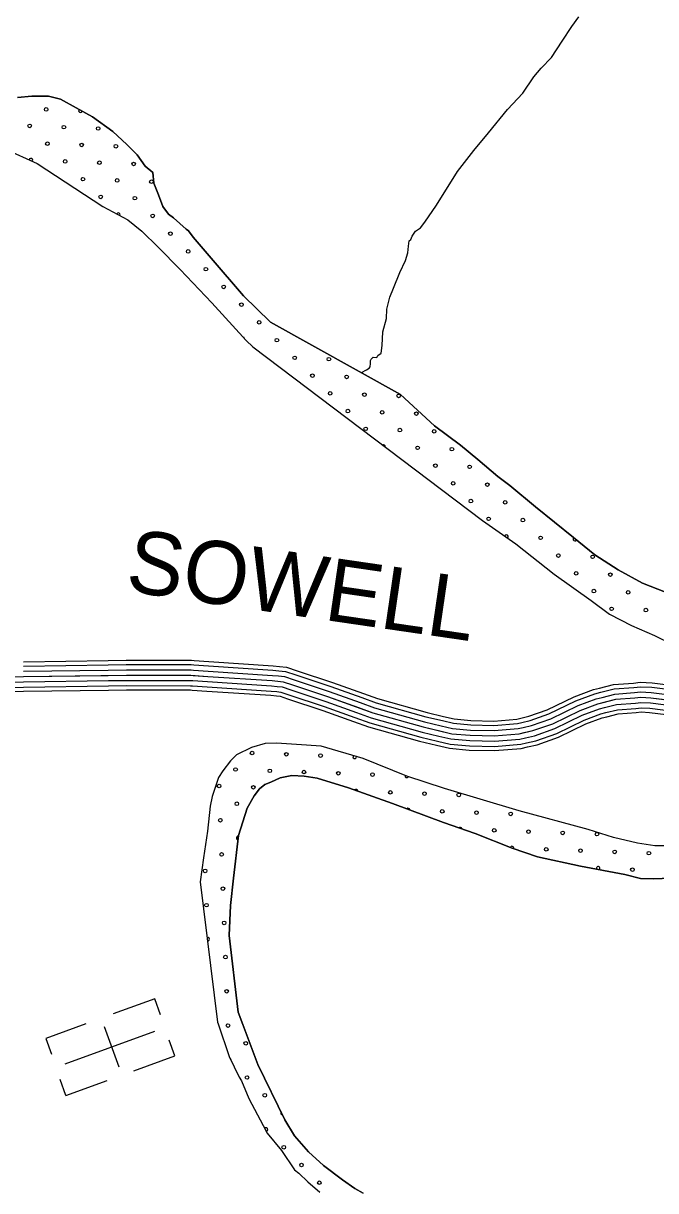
# Model space of a CAD drawing. Extents: x 1551132 to 1791609, y 378168 to 563823.
# Drawn here: x 1673594 to 1677318, y 455719 to 462596 of the extents above; entities that cross this region are included whole.
import ezdxf

# ---------------------------------------------------------------- set-up
doc = ezdxf.new("R2010")
doc.units = 0
for name, color, linetype in [('DESIGN - ROW - Right-of-Way and Easement Labels', 7, 'Continuous'), ('DESIGN - SCRATCH - User 1', 7, 'Continuous'), ('DESIGN - TRAFFIC CONTROL PERMANENT - Pavement Marking Text', 7, 'Continuous'), ('DESIGN - TRANSPORTATION - Edge of Traveled Way', 7, 'Continuous'), ('DESIGN - TRANSPORTATION - Text', 7, 'Continuous'), ('DESIGN - UTILITIES - Cable (Underground) with Text', 7, 'Continuous'), ('SURVEY - CONTOURS - Index with Text', 7, 'Continuous')]:
    doc.layers.add(name, color=color, linetype=linetype)

msp = doc.modelspace()

# ---------------------------------------------------------------- linework, layer by layer
at = {"layer": 'DESIGN - SCRATCH - User 1'}
for points in [[(1675050.048, 460835.452), (1675048.415, 460836.836), (1674890.277, 460991.14), (1674700.948, 461211.945), (1674594.442, 461335.523), (1674566.91, 461373.941), (1674553.035, 461384.141), (1674477.82, 461449.226), (1674450.088, 461471.619), (1674416.63, 461516.128), (1674389.489, 461586.588), (1674362.323, 461655.04), (1674357.082, 461717.2), (1674311.524, 461753.859), (1674264.334, 461820.569), (1674203.069, 461881.462), (1674121.996, 461958.639), (1674001.023, 462044.358), (1673905.659, 462097.685), (1673812.278, 462148.986), (1673742.496, 462167.928), (1673644.465, 462167.211), (1673560.342, 462158.303)], [(1673484.635, 461856.853), (1673675.606, 461770.218), (1674062.572, 461516.77), (1674209.643, 461438.726), (1674292.833, 461371.533), (1674387.706, 461278.155), (1674518.111, 461146.252), (1674703.731, 460949.522), (1674907.035, 460726.524), (1674946.701, 460690.665)], [(1677376.051, 459245.07), (1677240.663, 459296.922), (1677097.616, 459376.915), (1676960.669, 459464.843), (1676833.889, 459566.653), (1676610.069, 459747.858), (1676459.59, 459874.02), (1676388.225, 459927.029), (1676271.427, 460026.707), (1676168.43, 460110.184), (1676015.809, 460224.354), (1675816.038, 460409.25), (1675050.048, 460835.452)], [(1674946.701, 460690.665), (1676298.01, 459667.789), (1676494.347, 459529.011), (1676720.217, 459351.781), (1676938.353, 459196.694), (1677047.375, 459115.142), (1677176.589, 459049.348), (1677311.886, 458989.489), (1677419.25, 458935.996)], [(1677406.241, 457749.74), (1677314.243, 457750.948), (1677210.413, 457766.332), (1677070.799, 457800.208), (1676921.336, 457846.242), (1676514.604, 457955.736), (1676074.148, 458087.706), (1675852.995, 458160.716), (1675596.217, 458264.236), (1675349.073, 458337.587), (1675203.168, 458347.513), (1675085.238, 458355.071), (1675019.214, 458353.938), (1674938.891, 458328.954), (1674850.352, 458286.052), (1674813.911, 458250.476), (1674769.195, 458192.975), (1674742.704, 458153.266), (1674707.33, 458041.563), (1674694.613, 457983.644), (1674678.822, 457837.641), (1674654.881, 457679.72), (1674635.14, 457537.766), (1674737.495, 456711.936)], [(1674859.717, 456769.838), (1674807.152, 457222.175), (1674815.319, 457398.329), (1674831.302, 457560.358), (1674862.376, 457810.323), (1674912.367, 457971.903), (1674953.274, 458045.48), (1674985.79, 458087.114), (1675016.089, 458110.748), (1675052.28, 458126.298), (1675106.604, 458151.624), (1675174.777, 458164.749), (1675248.759, 458161.774), (1675324.607, 458148.757), (1675509.953, 458092.248), (1675768.88, 458000.712), (1676069.556, 457888.609), (1676254.777, 457822.074), (1676473.772, 457737.081), (1676623.16, 457685.046), (1676876.529, 457629.636), (1677135.998, 457582.169), (1677229.729, 457558.901), (1677303.702, 457555.926), (1677463.807, 457561.835)], [(1674737.495, 456711.936), (1674741.653, 456700.753), (1674807.318, 456509.606), (1674865.825, 456386.653), (1674879.583, 456366.444), (1674922.307, 456261.733), (1675006.363, 456102.396), (1675029.83, 456058.019), (1675114.578, 455954.758), (1675191.201, 455841.58), (1675216.958, 455821.213), (1675270.349, 455770.437), (1675339.614, 455709.444)], [(1675595.591, 455704.077), (1675545.909, 455730.769), (1675474.519, 455781.779), (1675361.555, 455867.39), (1675274.507, 455946.65), (1675191.659, 456041.869), (1675134.81, 456136.755), (1674974.764, 456461.338), (1674887.633, 456696.828), (1674859.717, 456769.838)]]:
    msp.add_lwpolyline(points, dxfattribs=at)
at = {"layer": 'DESIGN - TRAFFIC CONTROL PERMANENT - Pavement Marking Text'}
for centre in [(1673728.748, 462088.699), (1673728.748, 462088.699), (1673631.677, 461991.627), (1673631.677, 461991.627), (1673833.287, 461984.16), (1673833.287, 461984.16), (1674034.897, 461976.693), (1674034.897, 461976.693), (1673736.215, 461887.088), (1673736.215, 461887.088), (1673937.826, 461879.621), (1673937.826, 461879.621), (1674139.436, 461872.154), (1674139.436, 461872.154), (1673840.754, 461782.55), (1673840.754, 461782.55), (1674042.364, 461775.083), (1674042.364, 461775.083), (1674243.975, 461767.616), (1674243.975, 461767.616), (1673945.293, 461678.011), (1673945.293, 461678.011), (1674146.903, 461670.544), (1674146.903, 461670.544), (1674348.513, 461663.077), (1674348.513, 461663.077), (1674049.831, 461573.472), (1674049.831, 461573.472), (1674251.442, 461566.005), (1674251.442, 461566.005), (1674355.98, 461461.467), (1674355.98, 461461.467), (1674460.519, 461356.928), (1674460.519, 461356.928), (1674565.058, 461252.389), (1674565.058, 461252.389), (1674669.596, 461147.851), (1674669.596, 461147.851), (1674774.135, 461043.312), (1674774.135, 461043.312), (1674878.674, 460938.773), (1674878.674, 460938.773), (1674983.212, 460834.235), (1674983.212, 460834.235), (1675087.751, 460729.696), (1675087.751, 460729.696), (1675192.29, 460625.157), (1675192.29, 460625.157), (1675393.9, 460617.69), (1675393.9, 460617.69), (1675296.828, 460520.619), (1675296.828, 460520.619), (1675498.439, 460513.152), (1675498.439, 460513.152), (1675401.367, 460416.08), (1675401.367, 460416.08), (1675602.977, 460408.613), (1675602.977, 460408.613), (1675804.588, 460401.146), (1675804.588, 460401.146), (1675505.906, 460311.541), (1675505.906, 460311.541), (1675707.516, 460304.074), (1675707.516, 460304.074), (1675909.126, 460296.607), (1675909.126, 460296.607), (1675610.444, 460207.003), (1675610.444, 460207.003), (1675812.055, 460199.536), (1675812.055, 460199.536), (1676013.665, 460192.069), (1676013.665, 460192.069), (1675916.593, 460094.997), (1675916.593, 460094.997), (1676118.204, 460087.53), (1676118.204, 460087.53), (1676021.132, 459990.458), (1676021.132, 459990.458), (1676222.742, 459982.991), (1676222.742, 459982.991), (1676125.671, 459885.92), (1676125.671, 459885.92), (1676327.281, 459878.453), (1676327.281, 459878.453), (1676230.209, 459781.381), (1676230.209, 459781.381), (1676431.82, 459773.914), (1676431.82, 459773.914), (1676334.748, 459676.842), (1676334.748, 459676.842), (1676536.358, 459669.375), (1676536.358, 459669.375), (1676640.897, 459564.837), (1676640.897, 459564.837), (1676745.436, 459460.298), (1676745.436, 459460.298), (1676947.046, 459452.831), (1676947.046, 459452.831), (1676849.974, 459355.759), (1676849.974, 459355.759), (1677051.585, 459348.292), (1677051.585, 459348.292), (1676954.513, 459251.221), (1676954.513, 459251.221), (1677156.123, 459243.754), (1677156.123, 459243.754), (1677059.052, 459146.682), (1677059.052, 459146.682), (1677260.662, 459139.215), (1677260.662, 459139.215), (1674941.414, 458297.006), (1674941.414, 458297.006), (1675143.024, 458289.539), (1675143.024, 458289.539), (1675344.634, 458282.072), (1675344.634, 458282.072), (1674844.342, 458199.935), (1674844.342, 458199.935), (1675045.952, 458192.468), (1675045.952, 458192.468), (1675247.563, 458185.001), (1675247.563, 458185.001), (1675449.173, 458177.534), (1675449.173, 458177.534), (1675650.783, 458170.066), (1675650.783, 458170.066), (1674747.271, 458102.863), (1674747.271, 458102.863), (1674948.881, 458095.396), (1674948.881, 458095.396), (1675755.322, 458065.528), (1675755.322, 458065.528), (1675956.932, 458058.061), (1675956.932, 458058.061), (1676158.543, 458050.594), (1676158.543, 458050.594), (1674851.809, 457998.324), (1674851.809, 457998.324), (1676061.471, 457953.522), (1676061.471, 457953.522), (1676263.081, 457946.055), (1676263.081, 457946.055), (1676464.692, 457938.588), (1676464.692, 457938.588), (1674754.738, 457901.253), (1674754.738, 457901.253), (1676367.62, 457841.516), (1676367.62, 457841.516), (1676569.23, 457834.049), (1676569.23, 457834.049), (1676770.84, 457826.582), (1676770.84, 457826.582), (1676972.451, 457819.115), (1676972.451, 457819.115), (1676673.769, 457729.511), (1676673.769, 457729.511), (1674762.205, 457699.642), (1674762.205, 457699.642), (1676875.379, 457722.044), (1676875.379, 457722.044), (1677076.989, 457714.577), (1677076.989, 457714.577), (1677278.6, 457707.11), (1677278.6, 457707.11), (1674665.133, 457602.571), (1674665.133, 457602.571), (1677181.528, 457610.038), (1677181.528, 457610.038), (1674769.672, 457498.032), (1674769.672, 457498.032), (1674672.6, 457400.961), (1674672.6, 457400.961), (1674777.139, 457296.422), (1674777.139, 457296.422), (1674784.606, 457094.812), (1674784.606, 457094.812), (1674792.073, 456893.201), (1674792.073, 456893.201), (1674799.54, 456691.591), (1674799.54, 456691.591), (1674904.079, 456587.052), (1674904.079, 456587.052), (1674911.546, 456385.442), (1674911.546, 456385.442), (1675016.084, 456280.903), (1675016.084, 456280.903), (1675128.09, 455974.754), (1675128.09, 455974.754), (1675232.629, 455870.216), (1675232.629, 455870.216), (1675337.167, 455765.677), (1675337.167, 455765.677)]:
    msp.add_circle(centre, 10.56, dxfattribs=at)
for centre, start, end in [((1673930.359, 462081.232), 138.1760188, 343.3966425), ((1673639.144, 461790.017), 319.2829504, 171.9137093), ((1674154.37, 461468.934), 327.8405462, 156.2536694), ((1674886.141, 460737.163), 3.9284155, 80.7815254), ((1675714.983, 460102.464), 353.0073475, 112.744709), ((1676439.287, 459572.304), 304.9760621, 164.5158705), ((1676842.507, 459557.37), 131.1875472, 331.2804139), ((1675546.245, 458274.605), 139.5714323, 7.3673611), ((1675852.394, 458162.599), 166.3296883, 333.0157872), ((1675553.712, 458072.995), 0.2735826, 140.7873273), ((1675859.861, 457960.989), 10.5374867, 128.5679266), ((1676166.01, 457848.983), 6.5749788, 133.9064628), ((1674859.276, 457796.714), 75.3107567, 270.5166848), ((1676472.159, 457736.978), 344.2065375, 155.0961534), ((1676979.918, 457617.505), 310.4482441, 208.8177609), ((1674680.067, 457199.35), 260.7836677, 113.3469739), ((1674807.007, 456489.981), 351.0499772, 59.8447642), ((1675120.623, 456176.365), 143.2391884, 269.2549553), ((1675023.551, 456079.293), 273.2777267, 142.4629381)]:
    msp.add_arc(centre, 10.56, start, end, dxfattribs=at)
at = {"layer": 'DESIGN - TRANSPORTATION - Edge of Traveled Way'}
for points in [[(1673560.342, 462158.303), (1673644.465, 462167.211), (1673742.496, 462167.928), (1673812.278, 462148.986), (1673905.659, 462097.685), (1674001.023, 462044.358), (1674121.996, 461958.639), (1674203.069, 461881.462), (1674264.334, 461820.569), (1674311.524, 461753.859), (1674357.082, 461717.2), (1674362.323, 461655.04), (1674389.489, 461586.588), (1674416.63, 461516.128), (1674450.088, 461471.619), (1674477.82, 461449.226), (1674553.035, 461384.141), (1674566.91, 461373.941), (1674594.442, 461335.523), (1674700.948, 461211.945), (1674890.277, 460991.14), (1675048.415, 460836.836), (1675050.048, 460835.452)], [(1673484.635, 461856.853), (1673675.606, 461770.218), (1674062.572, 461516.77), (1674209.643, 461438.726), (1674292.833, 461371.533), (1674387.706, 461278.155), (1674518.111, 461146.252), (1674703.731, 460949.522), (1674907.035, 460726.524), (1674946.701, 460690.665)], [(1675050.048, 460835.452), (1675816.038, 460409.25), (1676015.809, 460224.354), (1676168.43, 460110.184), (1676271.427, 460026.707), (1676388.225, 459927.029), (1676459.59, 459874.02), (1676610.069, 459747.858), (1676833.889, 459566.653), (1676960.669, 459464.843), (1677097.616, 459376.915), (1677240.663, 459296.922), (1677376.051, 459245.07)], [(1674946.701, 460690.665), (1676298.01, 459667.789), (1676494.347, 459529.011), (1676720.217, 459351.781), (1676938.353, 459196.694), (1677047.375, 459115.142), (1677176.589, 459049.348), (1677311.886, 458989.489), (1677419.25, 458935.996)], [(1677406.241, 457749.74), (1677314.243, 457750.948), (1677210.413, 457766.332), (1677070.799, 457800.208), (1676921.336, 457846.242), (1676514.604, 457955.736), (1676074.148, 458087.706), (1675852.995, 458160.716), (1675596.217, 458264.236), (1675349.073, 458337.587), (1675203.168, 458347.513), (1675085.238, 458355.071), (1675019.214, 458353.938), (1674938.891, 458328.954), (1674850.352, 458286.052), (1674813.911, 458250.476), (1674769.195, 458192.975), (1674742.704, 458153.266), (1674707.33, 458041.563), (1674694.613, 457983.644), (1674678.822, 457837.641), (1674654.881, 457679.72), (1674635.14, 457537.766), (1674737.495, 456711.936)], [(1677463.807, 457561.835), (1677303.702, 457555.926), (1677229.729, 457558.901), (1677135.998, 457582.169), (1676876.529, 457629.636), (1676623.16, 457685.046), (1676473.772, 457737.081), (1676254.777, 457822.074), (1676069.556, 457888.609), (1675768.88, 458000.712), (1675509.953, 458092.248), (1675324.607, 458148.757), (1675248.759, 458161.774), (1675174.777, 458164.749), (1675106.604, 458151.624), (1675052.28, 458126.298), (1675016.089, 458110.748), (1674985.79, 458087.114), (1674953.274, 458045.48), (1674912.367, 457971.903), (1674862.376, 457810.323), (1674831.302, 457560.358), (1674815.319, 457398.329), (1674807.152, 457222.175), (1674859.717, 456769.838)], [(1674737.495, 456711.936), (1674741.653, 456700.753), (1674807.318, 456509.606), (1674865.825, 456386.653), (1674879.583, 456366.444), (1674922.307, 456261.733), (1675006.363, 456102.396), (1675029.83, 456058.019), (1675114.578, 455954.758), (1675191.201, 455841.58), (1675216.958, 455821.213), (1675270.349, 455770.437), (1675339.614, 455709.444)], [(1674859.717, 456769.838), (1674887.633, 456696.828), (1674974.764, 456461.338), (1675134.81, 456136.755), (1675191.659, 456041.869), (1675274.507, 455946.65), (1675361.555, 455867.39), (1675474.519, 455781.779), (1675545.909, 455730.769), (1675595.591, 455704.077)]]:
    msp.add_lwpolyline(points, dxfattribs=at)
at = {"layer": 'DESIGN - TRANSPORTATION - Text'}
msp.add_lwpolyline([(1675585.077, 460539.161), (1675616.21, 460555.195), (1675630.301, 460565.079), (1675636.376, 460573.029), (1675638.534, 460591.038), (1675638.684, 460609.063), (1675642.759, 460617.03), (1675654.867, 460628.939), (1675676.858, 460626.722), (1675682.967, 460638.681), (1675701.091, 460652.531), (1675707.491, 460698.532), (1675712.183, 460778.609), (1675732.865, 460856.528), (1675735.349, 460912.588), (1675745.682, 460950.547), (1675751.957, 460982.531), (1675774.44, 461036.4), (1675811.247, 461128.185), (1675845.863, 461197.954), (1675858.263, 461243.905), (1675862.613, 461283.923), (1675866.871, 461313.923), (1675876.946, 461321.84), (1675885.12, 461341.791), (1675903.387, 461371.667), (1675933.578, 461391.401), (1675957.877, 461425.218), (1676026.776, 461524.712), (1676150.548, 461723.826), (1676247.662, 461847.079), (1676334.594, 461950.399), (1676445.833, 462087.536), (1676536.722, 462184.813), (1676601.579, 462280.341), (1676644.045, 462332.009), (1676704.627, 462395.519), (1676767.475, 462491.063), (1676824.241, 462576.649), (1676866.765, 462634.325)], dxfattribs=at)
at = {"layer": 'DESIGN - UTILITIES - Cable (Underground) with Text'}
for p, q in [((1674368.686, 456849.079), (1674123.299, 456759.666)), ((1674402.562, 456755.272), (1674368.686, 456848.421)), ((1673962.752, 456701.188), (1673726.514, 456615.292)), ((1674158.288, 456446.654), (1674071.651, 456684.999)), ((1673726.648, 456615.117), (1673760.091, 456522.811)), ((1674486.525, 456512.66), (1674452.598, 456606.425)), ((1674245.455, 456425.056), (1674486.525, 456512.702)), ((1673844.62, 456279.315), (1673810.652, 456372.813)), ((1673844.795, 456279.099), (1674087.182, 456367.411))]:
    msp.add_line(p, q, dxfattribs=at)
msp.add_lwpolyline([(1674367.148, 456655.614), (1673838.1, 456463.238)], dxfattribs=at)
at = {"layer": 'SURVEY - CONTOURS - Index with Text'}
for points in [[(1673594.59, 458835.241), (1673594.406, 458835.241), (1674093.261, 458842.433)], [(1674093.245, 458842.433), (1674200.642, 458843.983), (1674584.466, 458843.417), (1674600.749, 458842.25)], [(1674600.733, 458842.25), (1674687.181, 458836.017), (1675066.288, 458811.375), (1675102.213, 458807.674)], [(1673594.59, 458809.524), (1673594.59, 458809.524), (1674093.636, 458816.716)], [(1673594.59, 458778.523), (1673594.815, 458778.523), (1674094.078, 458785.723)], [(1674093.62, 458816.716), (1674200.809, 458818.266), (1674583.525, 458817.708), (1674598.899, 458816.599)], [(1674094.061, 458785.723), (1674201.009, 458787.265), (1674582.383, 458786.707), (1674596.674, 458785.674)], [(1674596.658, 458785.674), (1674683.297, 458779.432), (1675061.547, 458754.848), (1675096.396, 458751.248)], [(1674598.891, 458816.599), (1674685.422, 458810.366), (1675064.138, 458785.741), (1675099.579, 458782.09)], [(1675099.563, 458782.09), (1675138.403, 458778.082), (1675198.577, 458757.207), (1675406.089, 458688.555), (1675588.451, 458623.445)], [(1675102.204, 458807.666), (1675144.012, 458803.358), (1675206.827, 458781.557), (1675414.455, 458712.88), (1675597.093, 458647.662)], [(1673092.285, 458721.546), (1673185.724, 458713.404), (1673594.84, 458716.521)], [(1673094.976, 458752.43), (1673186.958, 458744.414), (1673594.606, 458747.522)], [(1673186.958, 458744.414), (1673595.04, 458747.522), (1674201.209, 458756.264), (1674581.25, 458755.706), (1674681.181, 458748.506), (1675058.947, 458723.947), (1675124.879, 458717.147), (1675178.677, 458698.48), (1675385.931, 458629.92), (1675652.9, 458534.601), (1675949.993, 458450.949), (1676117.564, 458410.89), (1676225.478, 458401.589), (1676367.449, 458397.881), (1676513.604, 458410.14), (1676595.827, 458429.174), (1676712.3, 458469.825), (1676873.196, 458547.994), (1676977.643, 458586.786), (1677083.366, 458613.77), (1677196.063, 458622.204), (1677230.104, 458625.804), (1677290.086, 458623.079), (1677553.747, 458589.878)], [(1673594.59, 458747.522), (1673595.04, 458747.522), (1674094.528, 458754.723)], [(1673594.59, 458716.521), (1673595.265, 458716.521), (1674094.978, 458723.722)], [(1674094.511, 458754.723), (1674201.209, 458756.264), (1674581.25, 458755.706), (1674594.449, 458754.756)], [(1674094.961, 458723.722), (1674201.409, 458725.264), (1674580.116, 458724.705), (1674592.225, 458723.839)], [(1674592.208, 458723.839), (1674679.064, 458717.58), (1675056.347, 458693.046), (1675090.046, 458689.58)], [(1674594.433, 458754.756), (1674681.181, 458748.506), (1675058.947, 458723.947), (1675093.221, 458720.414)], [(1675093.204, 458720.414), (1675124.879, 458717.147), (1675178.677, 458698.48), (1675385.931, 458629.92), (1675567.602, 458565.052)], [(1675096.388, 458751.248), (1675131.637, 458747.615), (1675188.627, 458727.839), (1675396.014, 458659.237), (1675578.026, 458594.244)], [(1676988.252, 458680.022), (1677069.141, 458700.673), (1677188.18, 458709.581), (1677227.471, 458713.731), (1677297.569, 458710.548), (1677516.264, 458683.014)], [(1673087.452, 458666.036), (1673183.516, 458657.67), (1673595.265, 458660.803)], [(1673089.593, 458690.662), (1673184.499, 458682.395), (1673595.081, 458685.521)], [(1673594.59, 458685.521), (1673595.49, 458685.521), (1674095.42, 458692.729)], [(1673594.59, 458660.803), (1673595.665, 458660.803), (1674095.778, 458668.012)], [(1674095.403, 458692.729), (1674201.609, 458694.263), (1674578.975, 458693.705), (1674590, 458692.913)], [(1674095.761, 458668.012), (1674201.775, 458669.545), (1674578.066, 458668.996), (1674588.225, 458668.262)], [(1674588.2, 458668.262), (1674675.256, 458661.987), (1675051.689, 458637.52), (1675084.33, 458634.153)], [(1674589.975, 458692.913), (1674676.939, 458686.646), (1675053.755, 458662.154), (1675086.863, 458658.737)], [(1675084.305, 458634.153), (1675105.971, 458631.92), (1675150.845, 458616.344), (1675357.731, 458547.909), (1675538.444, 458483.383)], [(1675086.846, 458658.737), (1675111.354, 458656.212), (1675158.778, 458639.753), (1675365.773, 458571.285), (1675546.752, 458506.658)], [(1675090.021, 458689.58), (1675118.12, 458686.68), (1675168.728, 458669.121), (1675375.848, 458600.603), (1675557.177, 458535.859)], [(1675597.076, 458647.671), (1675679.566, 458618.22), (1675972.084, 458535.859), (1676068.381, 458512.842)], [(1676524.429, 458502.684), (1676571.411, 458513.559), (1676678.567, 458550.96), (1676838.68, 458628.746), (1676951.452, 458670.63), (1676988.26, 458680.03)], [(1676530.229, 458477.625), (1676578.569, 458488.817), (1676688.459, 458527.176), (1676848.796, 458605.07), (1676959.136, 458646.046), (1676994.626, 458655.113)], [(1676994.61, 458655.105), (1677073.308, 458675.189), (1677190.488, 458683.964), (1677228.238, 458687.956), (1677295.378, 458684.906), (1677513.048, 458657.497)], [(1677002.276, 458625.062), (1677078.341, 458644.48), (1677193.28, 458653.08), (1677229.171, 458656.88), (1677292.728, 458653.988), (1677509.181, 458626.738)], [(1675567.585, 458565.06), (1675652.9, 458534.601), (1675949.993, 458450.949), (1676047.99, 458427.523)], [(1675578.01, 458594.252), (1675662.324, 458564.152), (1675957.801, 458480.958), (1676055.198, 458457.674)], [(1675588.426, 458623.453), (1675671.749, 458593.711), (1675965.609, 458510.967), (1676062.407, 458487.825)], [(1676537.22, 458447.424), (1676587.203, 458458.999), (1676700.375, 458498.501), (1676860.996, 458576.536), (1676968.385, 458616.42), (1677002.293, 458625.071)], [(1676544.212, 458417.223), (1676595.827, 458429.174), (1676712.3, 458469.825), (1676873.196, 458547.994), (1676977.643, 458586.786), (1677009.959, 458595.037)], [(1676551.203, 458387.023), (1676604.452, 458399.348), (1676724.224, 458441.149), (1676885.396, 458519.451), (1676986.902, 458557.152), (1677017.626, 458565.002)], [(1677009.943, 458595.028), (1677083.366, 458613.77), (1677196.063, 458622.204), (1677230.104, 458625.804), (1677290.086, 458623.079), (1677505.306, 458595.978)], [(1677017.609, 458564.994), (1677088.391, 458583.061), (1677198.847, 458591.328), (1677231.037, 458594.728), (1677287.444, 458592.17), (1677501.431, 458565.219)], [(1675546.744, 458506.667), (1675634.05, 458475.491), (1675934.376, 458390.931), (1676033.574, 458367.222)], [(1675557.16, 458535.868), (1675643.475, 458505.05), (1675942.184, 458420.94), (1676040.782, 458397.373)], [(1676068.365, 458512.842), (1676131.605, 458497.725), (1676230.394, 458489.208), (1676364.924, 458485.7), (1676499.971, 458497.025), (1676524.437, 458502.692)], [(1676558.195, 458356.822), (1676613.085, 458369.53), (1676736.141, 458412.473), (1676897.595, 458490.917), (1676996.151, 458527.526), (1677025.292, 458534.96)], [(1676563.77, 458332.738), (1676619.96, 458345.747), (1676745.649, 458389.614), (1676907.32, 458468.158), (1677003.534, 458503.892), (1677031.409, 458511.009)], [(1677025.276, 458534.952), (1677093.424, 458552.352), (1677201.638, 458560.444), (1677231.971, 458563.652), (1677284.795, 458561.252), (1677497.565, 458534.46)], [(1677031.392, 458511.001), (1677097.432, 458527.86), (1677203.863, 458535.827), (1677232.712, 458538.877), (1677282.686, 458536.61), (1677494.473, 458509.943)], [(1675538.427, 458483.391), (1675626.542, 458451.932), (1675928.151, 458367.005), (1676027.832, 458343.179)], [(1676047.974, 458427.523), (1676117.564, 458410.89), (1676225.478, 458401.589), (1676367.449, 458397.881), (1676513.604, 458410.14), (1676544.229, 458417.232)], [(1676055.182, 458457.674), (1676122.522, 458441.574), (1676227.211, 458432.557), (1676366.558, 458428.915), (1676508.788, 458440.849), (1676537.237, 458447.432)], [(1676062.39, 458487.825), (1676127.488, 458472.266), (1676228.953, 458463.524), (1676365.666, 458459.949), (1676503.971, 458471.55), (1676530.246, 458477.633)], [(1676033.557, 458367.222), (1676107.639, 458349.513), (1676222.003, 458339.654), (1676369.233, 458335.813), (1676523.237, 458348.73), (1676558.212, 458356.83)], [(1676040.765, 458397.373), (1676112.605, 458380.205), (1676223.744, 458370.622), (1676368.341, 458366.847), (1676518.421, 458379.431), (1676551.22, 458387.031)], [(1676027.816, 458343.179), (1676103.689, 458325.046), (1676220.619, 458314.971), (1676369.949, 458311.07), (1676527.079, 458324.246), (1676563.795, 458332.746)]]:
    msp.add_lwpolyline(points, dxfattribs=at)

# ---------------------------------------------------------------- texts
at = {"layer": 'DESIGN - ROW - Right-of-Way and Easement Labels'}
msp.add_text('SOWELL', height=369.9916, rotation=351.6998972, dxfattribs=at).set_placement((1674188.409, 459253.202))

doc.saveas('drawing.dxf')
